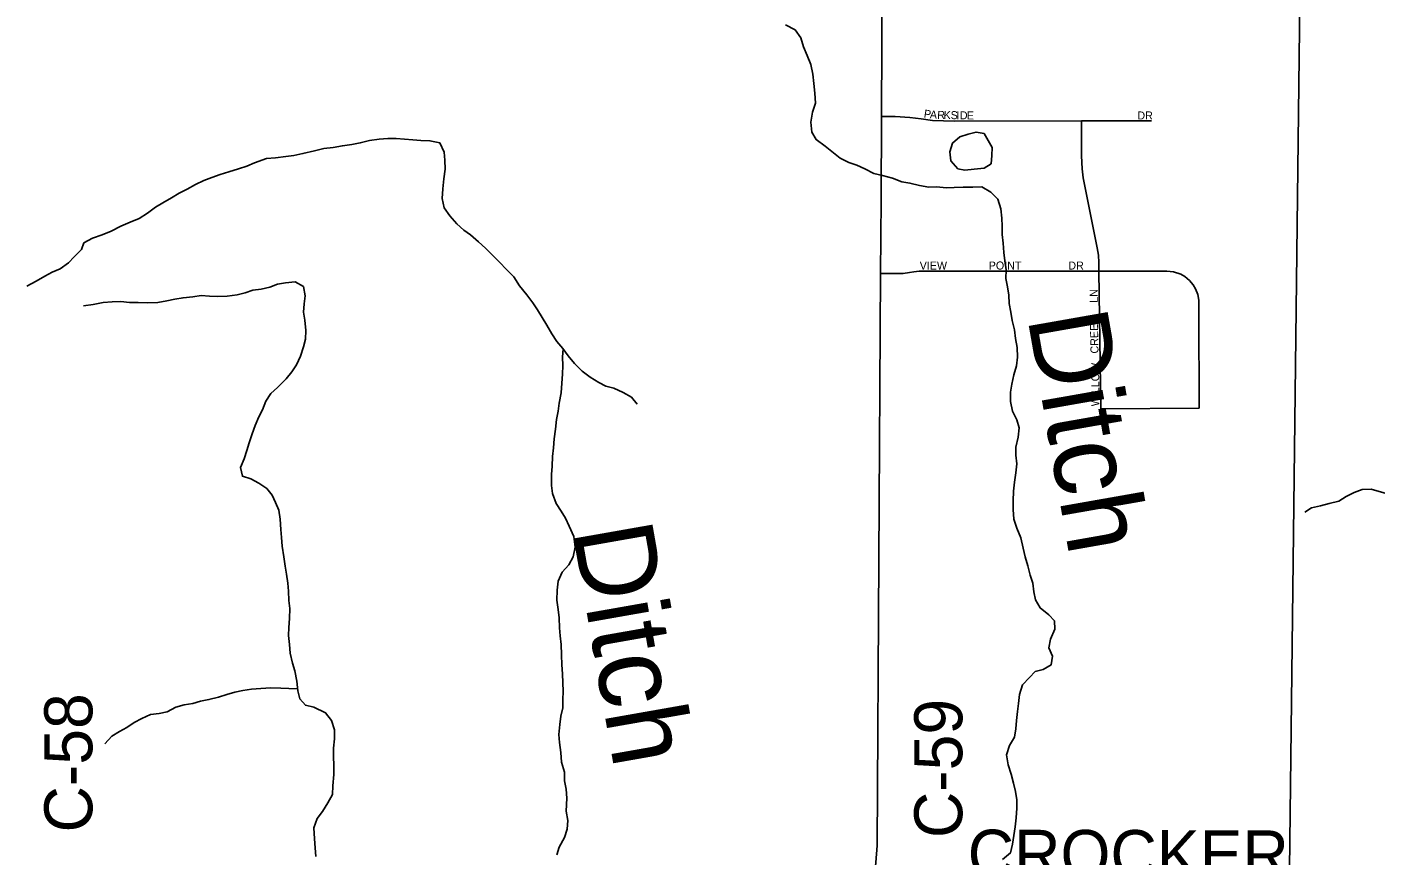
# Model space of a CAD drawing. Extents: x 1857828 to 2277390, y 930619 to 1324581.
# Drawn here: x 2105639 to 2114059, y 1193677 to 1198849 of the extents above; entities that cross this region are included whole.
import ezdxf

# ---------------------------------------------------------------- set-up
doc = ezdxf.new("R2010")
doc.units = 0
for name, color, linetype in [('GM_X_County_Road', 7, 'Continuous'), ('GM_X_County_Road_Text', 7, 'Continuous'), ('GM_X_Minor_Lake', 7, 'Continuous'), ('GM_X_Minor_River', 7, 'Continuous'), ('GM_X_Minor_River_Text', 7, 'Continuous'), ('GM_X_Township', 7, 'Continuous'), ('GM_X_Township_Road_Text', 7, 'Continuous'), ('GM_X_Township_Subdivision', 7, 'Continuous'), ('GM_X_Township_Subdivision_Text', 7, 'Continuous')]:
    doc.layers.add(name, color=color, linetype=linetype)

msp = doc.modelspace()

# ---------------------------------------------------------------- linework, layer by layer
at = {"layer": 'GM_X_County_Road'}
msp.add_lwpolyline([(2110914, 1193413.4), (2110922.2, 1193475.5), (2110932.3, 1193531.7), (2110940.6, 1193629.9), (2110948.9, 1193736.2), (2110970.5, 1197309), (2110973.3, 1197767.1), (2110976, 1198290), (2110978.3, 1198745.6), (2110973.1, 1200493.4), (2110955.9, 1201400.2), (2110996.6, 1207506.4)], dxfattribs=at)
at = {"layer": 'GM_X_Minor_Lake'}
for points in [[(2111617.2, 1198183), (2111566.9, 1198192.4), (2111517, 1198179.7), (2111465, 1198163), (2111419.4, 1198124.3), (2111404.1, 1198069.9), (2111408.8, 1198013.8), (2111454, 1197963.9)], [(2111454, 1197963.9), (2111497.7, 1197954.8), (2111555.8, 1197961.6), (2111617.8, 1197966.4), (2111661.6, 1197995), (2111664.9, 1198047.2), (2111668.3, 1198097.4), (2111617.2, 1198183)]]:
    msp.add_lwpolyline(points, dxfattribs=at)
at = {"layer": 'GM_X_Minor_River'}
for points in [[(2110377.8, 1198863.1), (2110436.3, 1198831.7), (2110473, 1198782), (2110489.8, 1198726.1), (2110512.5, 1198670.2), (2110535.3, 1198614.3), (2110548, 1198554.3), (2110552.8, 1198496.2), (2110559.5, 1198436.1), (2110564.3, 1198374), (2110545, 1198317.6), (2110535.7, 1198255.3), (2110540.5, 1198193.2), (2110569.2, 1198145.4), (2110623.8, 1198104), (2110676.4, 1198062.5), (2110719, 1198029), (2110773.4, 1198003.6), (2110821.7, 1197986.2), (2110872.1, 1197962.8), (2110928.6, 1197933.4), (2110982.9, 1197922.1), (2111045.3, 1197904.8), (2111103.7, 1197881.5), (2111153.9, 1197874.1), (2111214.2, 1197858.9), (2111272.5, 1197847.6), (2111322.6, 1197850.2), (2111380.8, 1197844.9), (2111430.9, 1197845.6), (2111487, 1197848.3), (2111547.1, 1197849.1), (2111603.2, 1197849.8), (2111659.8, 1197816.5), (2111702.4, 1197772.9), (2111721.2, 1197712.9), (2111728, 1197654.9), (2111730.6, 1197604.7), (2111729.2, 1197552.6), (2111735.9, 1197498.5), (2111740.7, 1197440.4), (2111747.3, 1197388.3), (2111756, 1197332.3), (2111752.7, 1197278.1)], [(2105978.6, 1197459.1), (2105994.4, 1197500.7), (2106048.2, 1197529.5), (2106108.1, 1197550.3), (2106163.9, 1197573.1), (2106225.7, 1197604), (2106283.5, 1197630.8), (2106339.3, 1197653.6), (2106391, 1197686.4), (2106440.7, 1197723.1), (2106486.5, 1197749.8), (2106542.2, 1197782.6), (2106590, 1197811.3), (2106639.8, 1197836), (2106691.5, 1197864.8), (2106743.3, 1197889.5), (2106793.2, 1197908.2), (2106845.1, 1197926.9), (2106899, 1197943.7), (2106961, 1197962.5), (2107012.9, 1197979.2), (2107060.7, 1197999.9), (2107134.6, 1198026.9), (2107190.6, 1198031.7), (2107256.7, 1198040.6), (2107306.7, 1198047.2), (2107362.7, 1198058), (2107434.7, 1198074.9), (2107492.6, 1198089.7), (2107550.7, 1198096.5), (2107608.7, 1198107.3), (2107668.7, 1198116.1), (2107720.7, 1198124.8), (2107778.7, 1198139.6), (2107838.7, 1198148.3), (2107892.8, 1198153.1), (2107944.9, 1198151.7), (2107997.1, 1198148.4), (2108049.3, 1198145), (2108099.4, 1198139.7), (2108155.6, 1198138.4), (2108217.9, 1198125.1), (2108244.7, 1198067.3), (2108249.3, 1198017.2), (2108250, 1197961.1), (2108242.7, 1197900.8), (2108235.5, 1197838.5), (2108232.2, 1197778.3), (2108245, 1197720.3), (2108279.7, 1197668.6), (2108324.4, 1197619), (2108367, 1197579.5), (2108409.5, 1197549.9), (2108460.1, 1197506.4), (2108502.7, 1197466.9), (2108541.3, 1197429.3), (2108594.1, 1197375.8), (2108630.6, 1197338.1), (2108679.3, 1197288.6), (2108716.1, 1197232.9), (2108760.9, 1197175.3), (2108797.6, 1197125.7), (2108828.3, 1197081.9), (2108856.9, 1197034.2), (2108885.6, 1196986.4), (2108916.3, 1196932.6), (2108949, 1196884.9), (2108985.6, 1196841.2), (2109018.3, 1196795.5), (2109058.9, 1196747.9), (2109105.7, 1196698.4), (2109156.3, 1196660.9), (2109210.8, 1196629.5), (2109255.2, 1196606), (2109305.4, 1196592.6), (2109361.9, 1196565.3), (2109414.4, 1196535.9), (2109451, 1196492.2)], [(2105978.6, 1197459.1), (2105933.6, 1197413.6), (2105897.7, 1197375.2), (2105845.8, 1197338.8), (2105795.7, 1197318.4), (2105749.7, 1197292.1), (2105695.8, 1197261.6), (2105637.8, 1197231.2)], [(2105991.3, 1197107.6), (2106051.3, 1197116.3), (2106115.3, 1197129.2), (2106171.4, 1197131.9), (2106225.5, 1197134.6), (2106279.7, 1197127.3), (2106333.8, 1197128), (2106394, 1197126.8), (2106456.1, 1197127.6), (2106512.1, 1197138.3), (2106562.1, 1197149), (2106614.1, 1197157.7), (2106674.2, 1197164.5), (2106726.2, 1197171.2), (2106778.4, 1197167.8), (2106828.5, 1197166.5), (2106888.6, 1197167.3), (2106950.7, 1197176.1), (2107002.6, 1197188.8), (2107050.6, 1197205.4), (2107100.6, 1197212.1), (2107156.6, 1197224.9), (2107204.4, 1197243.5), (2107254.5, 1197250.2), (2107314.5, 1197257), (2107365, 1197227.6), (2107375.8, 1197169.5), (2107370.4, 1197119.3), (2107367, 1197067.1), (2107373.6, 1197017.1), (2107380.5, 1196953), (2107379.1, 1196898.8), (2107365.7, 1196850.5), (2107346.4, 1196792), (2107323, 1196739.6), (2107293.5, 1196695.1), (2107257.9, 1196650.5), (2107204.5, 1196597.6), (2107162.8, 1196559), (2107131.3, 1196512.5), (2107110, 1196458), (2107086.5, 1196413.6), (2107063.1, 1196359.1), (2107045.7, 1196308.8), (2107026.3, 1196252.3), (2107012.9, 1196204), (2106995.5, 1196151.6), (2106972.1, 1196097.2), (2106984.8, 1196043.2), (2107037.1, 1196027.8), (2107087.6, 1196000.4), (2107136.1, 1195966.9), (2107170.7, 1195925.2), (2107191.3, 1195879.4), (2107212, 1195831.5), (2107220.7, 1195775.4), (2107223.5, 1195711.3), (2107228.1, 1195661.2), (2107232.8, 1195607.1), (2107243.7, 1195539.1), (2107252.4, 1195481), (2107259.1, 1195430.9), (2107267.8, 1195374.9), (2107272.4, 1195324.8), (2107275.1, 1195266.6), (2107279.8, 1195216.6), (2107278.5, 1195154.4), (2107275.2, 1195098.2), (2107271.8, 1195048), (2107278.5, 1194991.9), (2107283.2, 1194937.8), (2107298, 1194875.8), (2107312.7, 1194827.8), (2107323.5, 1194763.8), (2107330.3, 1194701.7), (2107342.9, 1194651.7), (2107377.5, 1194612.1), (2107429.7, 1194600.7), (2107504.4, 1194565.5), (2107541, 1194517.9), (2107559.8, 1194459.9), (2107560.5, 1194401.8), (2107553.2, 1194343.5), (2107553.9, 1194291.4), (2107554.5, 1194237.2), (2107555.3, 1194179.1), (2107550.1, 1194108.8), (2107546.8, 1194054.6), (2107517.4, 1194002.1), (2107483.9, 1193949.5), (2107452.4, 1193904.9), (2107431.1, 1193846.5), (2107434, 1193778.3), (2107438.7, 1193722.2), (2107443.3, 1193668.1)], [(2111752.7, 1197278.1), (2111763.4, 1197226.1), (2111772, 1197174), (2111774.7, 1197121.9), (2111783.4, 1197067.8), (2111792, 1197015.8), (2111806.8, 1196957.8), (2111813.5, 1196903.8), (2111824.2, 1196847.7), (2111826.9, 1196787.6), (2111819.6, 1196733.3), (2111802.3, 1196676.9), (2111791, 1196618.6), (2111781.6, 1196568.4), (2111782.3, 1196510.2), (2111795.1, 1196450.2), (2111821.8, 1196394.4), (2111836.5, 1196344.4), (2111829.2, 1196286.1), (2111815.9, 1196223.8), (2111814.5, 1196173.6), (2111821.2, 1196119.6), (2111815.9, 1196065.3), (2111806.6, 1196007), (2111801.3, 1195950.8), (2111798, 1195888.6), (2111798.7, 1195834.4), (2111803.4, 1195774.3), (2111822.2, 1195718.4), (2111847, 1195658.5), (2111861.8, 1195594.5), (2111874.5, 1195540.5), (2111891.3, 1195482.6), (2111906, 1195424.6), (2111920.7, 1195374.6), (2111927.4, 1195320.6), (2111938, 1195270.6), (2111966.7, 1195220.8), (2112021.4, 1195177.4), (2112057.9, 1195139.7), (2112058.6, 1195087.6), (2112031.3, 1195025), (2112021.9, 1194970.8), (2112044.6, 1194918.9), (2112035.3, 1194864.6), (2111985.5, 1194835.9), (2111935.5, 1194823.2), (2111899.9, 1194786.7), (2111856.4, 1194740), (2111839.1, 1194679.6), (2111831.8, 1194623.3), (2111826.4, 1194573.1), (2111819.1, 1194516.8), (2111815.7, 1194464.6), (2111806.3, 1194412.4), (2111776.9, 1194361.8), (2111757.6, 1194303.4), (2111768.4, 1194241.4), (2111787.1, 1194181.4), (2111801.9, 1194125.4), (2111812.5, 1194073.4), (2111821.2, 1194021.4), (2111821.9, 1193969.2), (2111816.6, 1193909), (2111811.3, 1193852.8), (2111803.9, 1193798.5), (2111794.6, 1193744.2), (2111781.2, 1193689.9), (2111731.6, 1193649.1)], [(2108987.5, 1196838.6), (2108984.3, 1196787.1), (2108986.9, 1196734.9), (2108983.6, 1196680.8), (2108980.3, 1196624.5), (2108975, 1196564.3), (2108963.8, 1196500), (2108956.4, 1196449.7), (2108947, 1196397.4), (2108939.8, 1196337.2), (2108932.5, 1196276.9), (2108927.2, 1196220.7), (2108921.8, 1196166.4), (2108918.6, 1196106.2), (2108915.2, 1196054), (2108916.1, 1195985.8), (2108920.7, 1195935.8), (2108943.5, 1195871.9), (2108976.2, 1195824.1), (2109002.8, 1195780.3), (2109025.5, 1195730.5), (2109054.3, 1195666.7), (2109063.2, 1195600.6), (2109049.9, 1195540.2), (2109022.5, 1195489.8), (2108980.9, 1195443.1), (2108957.6, 1195388.6), (2108950.2, 1195332.4), (2108949, 1195268.2), (2108957.8, 1195210.1), (2108962.4, 1195158), (2108965.2, 1195095.9), (2108969.8, 1195045.8), (2108974.5, 1194991.7), (2108977.3, 1194927.5), (2108980.1, 1194865.4), (2108982.8, 1194809.2), (2108985.5, 1194753.1), (2108988.2, 1194701), (2108986.8, 1194646.8), (2108985.4, 1194596.7), (2108974.1, 1194544.4), (2108966.7, 1194492.1), (2108961.5, 1194429.9), (2108964.1, 1194379.8), (2108972.9, 1194317.7), (2108977.6, 1194257.6), (2108996.5, 1194193.6), (2108997.1, 1194139.5), (2109005.8, 1194089.4), (2109010.5, 1194031.3), (2109007.5, 1193951.1), (2109016.2, 1193893), (2109012.9, 1193838.8), (2108995.5, 1193786.4), (2108962.2, 1193725.8), (2108948.8, 1193677.5)], [(2114658.1, 1195823.1), (2114577.1, 1195840.1), (2114526.9, 1195851.5), (2114474.6, 1195862.9), (2114420.4, 1195868.2), (2114358, 1195885.4), (2114303.8, 1195898.8), (2114247.5, 1195906.1), (2114189.2, 1195919.4), (2114136.9, 1195932.8), (2114084.6, 1195948.1), (2114034.4, 1195961.5), (2113978.2, 1195960.8), (2113928.3, 1195942.1), (2113878.5, 1195917.4), (2113832.8, 1195886.7), (2113772.9, 1195871.9), (2113718.9, 1195857.2), (2113662.9, 1195846.4), (2113621.2, 1195817.8)], [(2107328.8, 1194715.4), (2107273.9, 1194717), (2107223.8, 1194718.4), (2107161.6, 1194721.6), (2107099.5, 1194716.8), (2107041.4, 1194714), (2106987.4, 1194705.3), (2106937.4, 1194694.6), (2106887.5, 1194679.9), (2106835.6, 1194663.2), (2106775.6, 1194648.4), (2106723.6, 1194637.7), (2106675.7, 1194623.1), (2106619.7, 1194614.3), (2106567.7, 1194599.6), (2106514, 1194570.8), (2106464, 1194560.2), (2106409.9, 1194555.4), (2106356.1, 1194530.7), (2106308.3, 1194504), (2106262.6, 1194473.3), (2106216.8, 1194448.7), (2106169, 1194420), (2106125.5, 1194371.2)]]:
    msp.add_lwpolyline(points, dxfattribs=at)
at = {"layer": 'GM_X_Township'}
for points in [[(2117908.3, 1193445.4), (2113522.7, 1193410.7), (2113618.1, 1201462.6), (2113631.4, 1201767.1), (2113684.1, 1207450.9), (2113721.8, 1212471), (2113721.2, 1214621.9), (2113747.1, 1216627.9), (2113755.3, 1217177.2), (2113771.3, 1218503.8), (2113746.9, 1221286.8), (2114711.1, 1221285.7)], [(2113721.8, 1212471), (2113684.1, 1207450.9), (2113631.4, 1201767.1), (2113618.1, 1201462.6), (2113522.7, 1193410.7), (2110914, 1193413.4), (2105448.2, 1193382.1), (2100046.4, 1193351.2), (2099953.5, 1193350.7), (2095199.9, 1193326.2), (2093891.1, 1193316)]]:
    msp.add_lwpolyline(points, dxfattribs=at)
at = {"layer": 'GM_X_Township_Subdivision'}
for points in [[(2110976, 1198290), (2111062.6, 1198289.6), (2111153, 1198283.8), (2111223.7, 1198274.7), (2111294.3, 1198265.6), (2111433.4, 1198261.7), (2112226.3, 1198262.2), (2112661.9, 1198262.4)], [(2112960.8, 1196468.2), (2112346.3, 1196464.2), (2112333.9, 1197324.3), (2112333.9, 1197378.3), (2112331.5, 1197424), (2112324.5, 1197469.4), (2112235.9, 1197907.9), (2112229.8, 1197963.3), (2112226.4, 1198044.5), (2112226.3, 1198262.2)], [(2110970.5, 1197309), (2111111.6, 1197310.2), (2111152.3, 1197316), (2111178, 1197320.2), (2111211.8, 1197323.2), (2111231.8, 1197323.7), (2111473.8, 1197323.8), (2112333.9, 1197324.3), (2112583.8, 1197324.4), (2112699.9, 1197324.5), (2112758.7, 1197324.5), (2112799.5, 1197320.3), (2112845.8, 1197304.6), (2112870.6, 1197290.4), (2112900.1, 1197266), (2112923.2, 1197238.5), (2112937.9, 1197213.5), (2112951.5, 1197177.9), (2112958, 1197142.4), (2112958.8, 1197062.7), (2112960.8, 1196468.2)]]:
    msp.add_lwpolyline(points, dxfattribs=at)

# ---------------------------------------------------------------- texts
at = {"layer": 'GM_X_County_Road_Text'}
for s, p in [('C-58', (2106047.1, 1193818)), ('C-59', (2111481.1, 1193782.8))]:
    msp.add_text(s, height=300, rotation=90, dxfattribs=at).set_placement(p)
at = {"layer": 'GM_X_Minor_River_Text'}
for rotation, p in [(279.98667, (2111886.9, 1197035.9)), (279.98678, (2109043.7, 1195708.2))]:
    msp.add_text('Ditch', height=500.31, rotation=rotation, dxfattribs=at).set_placement(p)
at = {"layer": 'GM_X_Township_Road_Text'}
msp.add_text('CROCKER', height=300, rotation=359.85466, dxfattribs=at).set_placement((2111514.5, 1193535.6))
at = {"layer": 'GM_X_Township_Subdivision_Text'}
for s, rotation, p in [('P', 351.49896, (2111238.5, 1198284.5)), ('A', 355.56734, (2111277.2, 1198278.8)), ('R', 358.93683, (2111324.3, 1198275.3)), ('K', 359.00189, (2111363.9, 1198274.5)), ('S', 358.98916, (2111407.9, 1198273.8)), ('I', 359.03976, (2111443.2, 1198273.1)), ('D', 358.99453, (2111465.1, 1198272.8)), ('E', 358.98916, (2111509.1, 1198272)), ('DR', 0.00001, (2112574.6, 1198271.4)), ('VIEW', 0.00001, (2111215, 1197334.2)), ('POINT', 0.00001, (2111646.2, 1197334.2)), ('DR', 0.00001, (2112143.4, 1197334.2)), ('LN', 90, (2112327.6, 1197126.8)), ('CREEK', 91.02638, (2112332, 1196809.8)), ('WILLOW', 90, (2112336.4, 1196480))]:
    msp.add_text(s, height=50, rotation=rotation, dxfattribs=at).set_placement(p)

doc.saveas('drawing.dxf')
